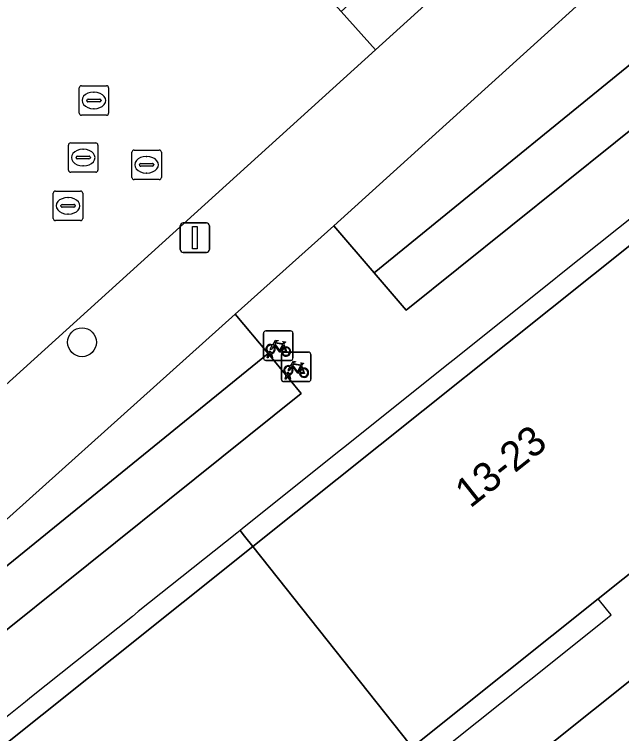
# Model space of a CAD drawing. Extents: x 159039 to 160102, y 381214 to 382524.
# Drawn here: x 159741.44 to 159762.05, y 381905.02 to 381929.42 of the extents above; entities that cross this region are included whole.
import ezdxf

# ---------------------------------------------------------------- set-up
doc = ezdxf.new("R2010")
doc.units = 0
for name, color, linetype in [('IMGEO_Boom', 7, 'Continuous'), ('IMGEO_Erf', 7, 'Continuous'), ('IMGEO_Fietsenrek', 7, 'Continuous'), ('IMGEO_Groenvoorziening', 7, 'Continuous'), ('IMGEO_Haag', 7, 'Continuous'), ('IMGEO_Lichtmast', 7, 'Continuous'), ('IMGEO_Pand', 7, 'Continuous'), ('IMGEO_Pand_nummerreeks', 7, 'Continuous'), ('IMGEO_Pand_overbouw', 7, 'Continuous'), ('IMGEO_Parkeervlak_open', 7, 'Continuous'), ('IMGEO_Rijbaan_lokaal_open', 7, 'Continuous'), ('IMGEO_Rioolput', 7, 'Continuous'), ('IMGEO_Voetpad_gesloten', 7, 'Continuous'), ('IMGEO_Voetpad_open', 7, 'Continuous')]:
    doc.layers.add(name, color=color, linetype=linetype)

msp = doc.modelspace()

# ---------------------------------------------------------------- linework, layer by layer
at = {"layer": 'IMGEO_Boom'}
msp.add_circle((159743.739, 381918.298), 0.489, dxfattribs=at)
at = {"layer": 'IMGEO_Erf'}
for points in [[(159789.077, 381927.157), (159787.852, 381928.261), (159785.87, 381928.33), (159784.585, 381927.333), (159784.177, 381927.017), (159784.649, 381926.423), (159784.538, 381926.335), (159784.414, 381926.237), (159783.938, 381926.836), (159783.51, 381927.374), (159777.229, 381922.357), (159775.555, 381921.02), (159769.335, 381916.051), (159769.774, 381915.501), (159770.368, 381914.758), (159770.259, 381914.669), (159770.16, 381914.588), (159769.567, 381915.336), (159769.136, 381915.881), (159762.934, 381910.93), (159761.262, 381909.595), (159755.029, 381904.618)], [(159742.264, 381890.796), (159784.932, 381924.842), (159788.392, 381924.64), (159815.494, 381899.569), (159823.805, 381908.533), (159823.613, 381908.713), (159823.456, 381908.86), (159816.602, 381901.46)]]:
    msp.add_lwpolyline(points, dxfattribs=at)
at = {"layer": 'IMGEO_Fietsenrek'}
for p, q in [((159749.973, 381918.683), (159750.814, 381918.683)), ((159750.814, 381918.683), (159749.973, 381918.683)), ((159749.898, 381917.758), (159749.898, 381918.599)), ((159749.898, 381918.599), (159749.898, 381917.758)), ((159750.898, 381918.608), (159750.898, 381917.767)), ((159750.898, 381917.767), (159750.898, 381918.608)), ((159750.585, 381918.232), (159750.621, 381918.137)), ((159750.025, 381917.767), (159750.064, 381917.927)), ((159750.094, 381917.915), (159750.059, 381917.767)), ((159750.136, 381917.939), (159750.135, 381917.943)), ((159750.177, 381917.767), (159750.143, 381917.909)), ((159750.167, 381917.95), (159750.168, 381917.943)), ((159750.175, 381917.913), (159750.21, 381917.767)), ((159750.58, 381917.963), (159751.421, 381917.963)), ((159751.421, 381917.963), (159750.58, 381917.963)), ((159751.505, 381917.888), (159751.505, 381917.047)), ((159751.505, 381917.047), (159751.505, 381917.888)), ((159750.823, 381917.683), (159749.982, 381917.683)), ((159749.982, 381917.683), (159750.823, 381917.683)), ((159750.059, 381917.767), (159750.025, 381917.767)), ((159750.21, 381917.767), (159750.177, 381917.767)), ((159750.505, 381917.038), (159750.505, 381917.879)), ((159750.505, 381917.879), (159750.505, 381917.038)), ((159751.192, 381917.512), (159751.228, 381917.417)), ((159750.632, 381917.047), (159750.671, 381917.207)), ((159750.701, 381917.195), (159750.666, 381917.047)), ((159750.743, 381917.219), (159750.742, 381917.223)), ((159750.784, 381917.047), (159750.75, 381917.189)), ((159750.774, 381917.23), (159750.775, 381917.223)), ((159750.782, 381917.193), (159750.817, 381917.047)), ((159751.43, 381916.963), (159750.589, 381916.963)), ((159750.589, 381916.963), (159751.43, 381916.963)), ((159750.666, 381917.047), (159750.632, 381917.047)), ((159750.817, 381917.047), (159750.784, 381917.047))]:
    msp.add_line(p, q, dxfattribs=at)
for points in [[(159750.232, 381918.157), (159750.18, 381918.067), (159750.14, 381918.042), (159750.141, 381918.089), (159750.196, 381918.183)], [(159750.211, 381918.209), (159750.306, 381918.373), (159750.392, 381918.359), (159750.394, 381918.35), (159750.338, 381918.339), (159750.311, 381918.294), (159750.567, 381918.253)], [(159750.507, 381917.965), (159750.457, 381917.965), (159750.266, 381918.216), (159750.247, 381918.184)], [(159750.554, 381918.228), (159750.297, 381918.269), (159750.28, 381918.24), (159750.447, 381918.02), (159750.554, 381918.228)], [(159750.602, 381918.13), (159750.572, 381918.207), (159750.463, 381917.989), (159750.506, 381917.989)], [(159750.567, 381918.253), (159750.592, 381918.302), (159750.586, 381918.306), (159750.563, 381918.31), (159750.551, 381918.317), (159750.55, 381918.32), (159750.552, 381918.325), (159750.647, 381918.31), (159750.649, 381918.3), (159750.639, 381918.287), (159750.627, 381918.281), (159750.613, 381918.287), (159750.585, 381918.232)], [(159750.536, 381917.989), (159750.656, 381917.988), (159750.612, 381918.102)], [(159750.632, 381918.109), (159750.687, 381917.964), (159750.537, 381917.964)], [(159750.818, 381917.489), (159750.913, 381917.653), (159750.999, 381917.639), (159751.001, 381917.63), (159750.945, 381917.619), (159750.918, 381917.574), (159751.174, 381917.533)], [(159750.839, 381917.437), (159750.787, 381917.347), (159750.747, 381917.322), (159750.748, 381917.369), (159750.803, 381917.463)], [(159751.114, 381917.245), (159751.064, 381917.245), (159750.873, 381917.496), (159750.854, 381917.464)], [(159751.161, 381917.508), (159750.904, 381917.549), (159750.887, 381917.52), (159751.054, 381917.3), (159751.161, 381917.508)], [(159751.209, 381917.41), (159751.179, 381917.487), (159751.07, 381917.269), (159751.113, 381917.269)], [(159751.174, 381917.533), (159751.199, 381917.582), (159751.193, 381917.586), (159751.17, 381917.59), (159751.158, 381917.597), (159751.157, 381917.6), (159751.159, 381917.605), (159751.254, 381917.59), (159751.256, 381917.58), (159751.246, 381917.567), (159751.234, 381917.561), (159751.22, 381917.567), (159751.192, 381917.512)], [(159751.143, 381917.269), (159751.263, 381917.268), (159751.219, 381917.382)], [(159751.239, 381917.389), (159751.294, 381917.244), (159751.144, 381917.244)]]:
    msp.add_lwpolyline(points, dxfattribs=at)
for centre, radius, start, end in [((159749.976, 381918.605), 0.0779, 92.4484, 184.2845), ((159749.976, 381918.605), 0.0779, 92.4484, 184.2845), ((159750.82, 381918.605), 0.0779, 2.4484, 94.2845), ((159750.82, 381918.605), 0.0779, 2.4484, 94.2845), ((159750.138, 381918.068), 0.159, 62.6766, 242.1369), ((159750.138, 381918.068), 0.129, 63.3192, 238.903), ((159750.138, 381918.068), 0.129, 283.6043, 43.4302), ((159750.138, 381918.068), 0.159, 283.5766, 46.6042), ((159750.665, 381917.984), 0.159, 113.3408, 178.3217), ((159750.665, 381917.984), 0.159, 187.0065, 105.7708), ((159750.118, 381917.939), 0.0499, 12.8025, 158.6934), ((159750.138, 381918.068), 0.159, 253.9967, 271.7867), ((159750.118, 381917.939), 0.0174, 12.8025, 163.4502), ((159750.138, 381918.068), 0.129, 253.415, 269.0204), ((159750.583, 381917.885), 0.0779, 92.4484, 184.2845), ((159750.583, 381917.885), 0.0779, 92.4484, 184.2845), ((159750.665, 381917.984), 0.129, 113.923, 177.9556), ((159750.665, 381917.984), 0.129, 188.6715, 104.5883), ((159751.427, 381917.885), 0.0779, 2.4484, 94.2845), ((159751.427, 381917.885), 0.0779, 2.4484, 94.2845), ((159749.976, 381917.761), 0.0779, 182.4484, 274.2845), ((159749.976, 381917.761), 0.0779, 182.4484, 274.2845), ((159750.82, 381917.761), 0.0779, 272.4484, 4.2845), ((159750.82, 381917.761), 0.0779, 272.4484, 4.2845), ((159750.745, 381917.348), 0.159, 62.6766, 242.1369), ((159750.745, 381917.348), 0.129, 63.3192, 238.903), ((159750.745, 381917.348), 0.129, 283.6043, 43.4302), ((159750.745, 381917.348), 0.159, 283.5766, 46.6042), ((159751.272, 381917.264), 0.159, 113.3408, 178.3217), ((159751.272, 381917.264), 0.159, 187.0065, 105.7708), ((159750.725, 381917.219), 0.0499, 12.8025, 158.6934), ((159750.745, 381917.348), 0.159, 253.9967, 271.7867), ((159750.725, 381917.219), 0.0174, 12.8025, 163.4502), ((159750.745, 381917.348), 0.129, 253.415, 269.0204), ((159751.272, 381917.264), 0.129, 113.923, 177.9556), ((159751.272, 381917.264), 0.129, 188.6715, 104.5883), ((159750.583, 381917.041), 0.0779, 182.4484, 274.2845), ((159750.583, 381917.041), 0.0779, 182.4484, 274.2845), ((159751.427, 381917.041), 0.0779, 272.4484, 4.2845), ((159751.427, 381917.041), 0.0779, 272.4484, 4.2845)]:
    msp.add_arc(centre, radius, start, end, dxfattribs=at)
at = {"layer": 'IMGEO_Groenvoorziening'}
for points in [[(159762.532, 381931.539), (159752.289, 381922.249), (159753.65, 381920.657), (159764.299, 381929.323)], [(159764.299, 381929.323), (159753.65, 381920.657), (159754.74, 381919.382), (159765.401, 381927.941)], [(159738.616, 381909.996), (159739.286, 381909.171), (159750.053, 381917.916), (159748.937, 381919.256)], [(159740.335, 381907.877), (159751.183, 381916.558), (159750.053, 381917.916), (159739.286, 381909.171)]]:
    msp.add_lwpolyline(points, close=True, dxfattribs=at)
at = {"layer": 'IMGEO_Haag'}
for points in [[(159764.299, 381929.323), (159753.65, 381920.657), (159754.74, 381919.382), (159765.401, 381927.941)], [(159740.335, 381907.877), (159751.183, 381916.558), (159750.053, 381917.916), (159739.286, 381909.171)]]:
    msp.add_lwpolyline(points, close=True, dxfattribs=at)
at = {"layer": 'IMGEO_Lichtmast'}
for p, q in [((159747.173, 381922.346), (159747.963, 381922.346)), ((159747.963, 381922.346), (159747.173, 381922.346)), ((159747.073, 381921.446), (159747.073, 381922.246)), ((159747.073, 381922.246), (159747.073, 381921.446)), ((159748.063, 381922.246), (159748.063, 381921.446)), ((159748.063, 381921.446), (159748.063, 381922.246)), ((159747.963, 381921.346), (159747.173, 381921.346)), ((159747.173, 381921.346), (159747.963, 381921.346))]:
    msp.add_line(p, q, dxfattribs=at)
msp.add_lwpolyline([(159747.493, 381922.221), (159747.643, 381922.221), (159747.643, 381921.471), (159747.493, 381921.471), (159747.493, 381922.221)], dxfattribs=at)
for centre, start, end in [((159747.173, 381922.246), 90, 180), ((159747.173, 381922.246), 90, 180), ((159747.963, 381922.246), 0, 90), ((159747.963, 381922.246), 360, 90), ((159747.173, 381921.446), 180, 270), ((159747.173, 381921.446), 180, 270), ((159747.963, 381921.446), 270, 0), ((159747.963, 381921.446), 270, 0)]:
    msp.add_arc(centre, 0.1, start, end, dxfattribs=at)
at = {"layer": 'IMGEO_Pand'}
for points in [[(159770.259, 381914.669), (159763.963, 381922.882), (159749.539, 381911.367), (159755.979, 381903.254), (159756.07, 381903.329), (159755.468, 381904.075), (159755.029, 381904.618), (159761.262, 381909.595), (159762.934, 381910.93), (159769.136, 381915.881), (159769.567, 381915.336), (159770.16, 381914.588)], [(159749.539, 381911.367), (159735.226, 381899.94), (159734.795, 381900.492), (159734.563, 381900.311), (159740.894, 381892.436), (159741.023, 381892.539), (159741.128, 381892.623), (159740.691, 381893.17), (159746.95, 381898.173), (159748.631, 381899.517), (159754.821, 381904.464), (159755.262, 381903.911), (159755.862, 381903.158), (159755.979, 381903.254)]]:
    msp.add_lwpolyline(points, close=True, dxfattribs=at)
at = {"layer": 'IMGEO_Pand_overbouw'}
for points in [[(159749.539, 381911.367), (159763.963, 381922.882), (159763.538, 381923.437), (159763.483, 381923.393), (159763.286, 381923.236), (159759.947, 381920.571), (159759.757, 381920.42), (159756.32, 381917.676), (159756.126, 381917.52), (159752.711, 381914.794), (159752.513, 381914.636), (159749.188, 381911.982), (159749.104, 381911.915), (159749.259, 381911.719)], [(159734.795, 381900.492), (159735.226, 381899.94), (159749.539, 381911.367), (159749.259, 381911.719), (159749.104, 381911.915), (159748.989, 381911.823), (159745.649, 381909.157), (159745.45, 381908.998), (159742.024, 381906.262), (159741.824, 381906.102), (159738.412, 381903.379), (159738.208, 381903.216)], [(159755.468, 381904.075), (159758.816, 381906.745), (159758.972, 381906.87), (159761.509, 381908.893), (159761.7, 381909.046), (159761.544, 381909.241), (159761.262, 381909.595), (159755.029, 381904.618)]]:
    msp.add_lwpolyline(points, close=True, dxfattribs=at)
at = {"layer": 'IMGEO_Parkeervlak_open'}
msp.add_lwpolyline([(159786.018, 381959.79), (159752.536, 381929.526), (159753.705, 381928.216), (159778.451, 381950.642), (159785.168, 381956.704)], dxfattribs=at)
at = {"layer": 'IMGEO_Rijbaan_lokaal_open'}
for points in [[(159753.705, 381928.216), (159752.536, 381929.526), (159749.634, 381932.728), (159749.377, 381932.989), (159747.891, 381931.632)], [(159735.964, 381920.728), (159734.581, 381919.43), (159734.748, 381919.266), (159737.651, 381916.094), (159738.848, 381914.771), (159753.705, 381928.216)]]:
    msp.add_lwpolyline(points, dxfattribs=at)
at = {"layer": 'IMGEO_Rioolput'}
for p, q in [((159743.642, 381926.077), (159743.642, 381926.929)), ((159743.717, 381927.003), (159744.569, 381927.003)), ((159744.643, 381926.929), (159744.643, 381926.077)), ((159744.13, 381926.783), (159744.155, 381926.783)), ((159743.901, 381926.497), (159743.901, 381926.509)), ((159744.339, 381926.46), (159743.941, 381926.46)), ((159743.944, 381926.546), (159744.342, 381926.546)), ((159744.385, 381926.509), (159744.385, 381926.497)), ((159744.153, 381926.223), (159744.128, 381926.223)), ((159744.569, 381926.003), (159743.717, 381926.003)), ((159743.279, 381924.14), (159743.279, 381924.992)), ((159743.354, 381925.066), (159744.206, 381925.066)), ((159744.28, 381924.992), (159744.28, 381924.14)), ((159743.767, 381924.846), (159743.792, 381924.846)), ((159745.431, 381923.895), (159745.431, 381924.747)), ((159745.506, 381924.821), (159746.358, 381924.821)), ((159746.432, 381924.747), (159746.432, 381923.895)), ((159743.538, 381924.56), (159743.538, 381924.572)), ((159743.976, 381924.523), (159743.578, 381924.523)), ((159743.581, 381924.609), (159743.979, 381924.609)), ((159744.022, 381924.572), (159744.022, 381924.56)), ((159745.919, 381924.601), (159745.944, 381924.601)), ((159743.79, 381924.286), (159743.765, 381924.286)), ((159745.69, 381924.315), (159745.69, 381924.327)), ((159746.128, 381924.278), (159745.73, 381924.278)), ((159745.733, 381924.364), (159746.131, 381924.364)), ((159746.174, 381924.327), (159746.174, 381924.315)), ((159744.206, 381924.066), (159743.354, 381924.066)), ((159745.942, 381924.041), (159745.917, 381924.041)), ((159746.358, 381923.821), (159745.506, 381923.821)), ((159742.765, 381922.502), (159742.765, 381923.354)), ((159742.84, 381923.428), (159743.692, 381923.428)), ((159743.766, 381923.354), (159743.766, 381922.502)), ((159743.253, 381923.208), (159743.278, 381923.208)), ((159743.024, 381922.922), (159743.024, 381922.934)), ((159743.462, 381922.885), (159743.064, 381922.885)), ((159743.067, 381922.971), (159743.465, 381922.971)), ((159743.508, 381922.934), (159743.508, 381922.922)), ((159743.276, 381922.648), (159743.251, 381922.648)), ((159743.692, 381922.428), (159742.84, 381922.428))]:
    msp.add_line(p, q, dxfattribs=at)
for points in [[(159743.642, 381926.077), (159743.642, 381926.929)], [(159743.717, 381927.003), (159744.569, 381927.003)], [(159744.643, 381926.929), (159744.643, 381926.077)], [(159744.569, 381926.003), (159743.717, 381926.003)], [(159743.279, 381924.14), (159743.279, 381924.992)], [(159743.354, 381925.066), (159744.206, 381925.066)], [(159744.28, 381924.992), (159744.28, 381924.14)], [(159745.431, 381923.895), (159745.431, 381924.747)], [(159745.506, 381924.821), (159746.358, 381924.821)], [(159746.432, 381924.747), (159746.432, 381923.895)], [(159744.206, 381924.066), (159743.354, 381924.066)], [(159746.358, 381923.821), (159745.506, 381923.821)], [(159742.765, 381922.502), (159742.765, 381923.354)], [(159742.84, 381923.428), (159743.692, 381923.428)], [(159743.766, 381923.354), (159743.766, 381922.502)], [(159743.692, 381922.428), (159742.84, 381922.428)]]:
    msp.add_lwpolyline(points, dxfattribs=at)
for centre, radius, start, end in [((159743.719, 381926.927), 0.0765, 91.552, 178.448), ((159743.719, 381926.927), 0.0765, 91.552, 178.448), ((159744.567, 381926.927), 0.0765, 1.552, 88.448), ((159744.567, 381926.927), 0.0765, 1.552, 88.448), ((159743.941, 381926.506), 0.0403, 85.8775, 175.7526), ((159743.938, 381926.496), 0.0366, 178.938, 274.7102), ((159744.342, 381926.503), 0.043, 264.8664, 352.4533), ((159744.346, 381926.508), 0.0386, 1.7309, 96.639), ((159743.719, 381926.079), 0.0765, 181.552, 268.448), ((159743.719, 381926.079), 0.0765, 181.552, 268.448), ((159744.567, 381926.079), 0.0765, 271.552, 358.448), ((159744.567, 381926.079), 0.0765, 271.552, 358.448), ((159743.356, 381924.99), 0.0765, 91.552, 178.448), ((159743.356, 381924.99), 0.0765, 91.552, 178.448), ((159744.204, 381924.99), 0.0765, 1.552, 88.448), ((159744.204, 381924.99), 0.0765, 1.552, 88.448), ((159745.508, 381924.745), 0.0765, 91.552, 178.448), ((159745.508, 381924.745), 0.0765, 91.552, 178.448), ((159746.356, 381924.745), 0.0765, 1.552, 88.448), ((159746.356, 381924.745), 0.0765, 1.552, 88.448), ((159743.578, 381924.569), 0.0403, 85.8775, 175.7526), ((159743.575, 381924.559), 0.0366, 178.938, 274.7102), ((159743.979, 381924.566), 0.043, 264.8664, 352.4533), ((159743.983, 381924.571), 0.0386, 1.7309, 96.639), ((159745.73, 381924.324), 0.0403, 85.8775, 175.7526), ((159745.727, 381924.314), 0.0366, 178.938, 274.7102), ((159746.131, 381924.321), 0.043, 264.8664, 352.4533), ((159746.135, 381924.326), 0.0386, 1.7309, 96.639), ((159743.356, 381924.142), 0.0765, 181.552, 268.448), ((159743.356, 381924.142), 0.0765, 181.552, 268.448), ((159744.204, 381924.142), 0.0765, 271.552, 358.448), ((159744.204, 381924.142), 0.0765, 271.552, 358.448), ((159745.508, 381923.897), 0.0765, 181.552, 268.448), ((159745.508, 381923.897), 0.0765, 181.552, 268.448), ((159746.356, 381923.897), 0.0765, 271.552, 358.448), ((159746.356, 381923.897), 0.0765, 271.552, 358.448), ((159742.842, 381923.352), 0.0765, 91.552, 178.448), ((159742.842, 381923.352), 0.0765, 91.552, 178.448), ((159743.69, 381923.352), 0.0765, 1.552, 88.448), ((159743.69, 381923.352), 0.0765, 1.552, 88.448), ((159743.064, 381922.931), 0.0403, 85.8775, 175.7526), ((159743.061, 381922.921), 0.0366, 178.938, 274.7102), ((159743.465, 381922.928), 0.043, 264.8664, 352.4533), ((159743.469, 381922.933), 0.0386, 1.7309, 96.639), ((159742.842, 381922.504), 0.0765, 181.552, 268.448), ((159742.842, 381922.504), 0.0765, 181.552, 268.448), ((159743.69, 381922.504), 0.0765, 271.552, 358.448), ((159743.69, 381922.504), 0.0765, 271.552, 358.448)]:
    msp.add_arc(centre, radius, start, end, dxfattribs=at)
for centre, major_axis, ratio, start_param, end_param in [((159744.129, 381926.503), (-0.387, 0.002), 0.722429, 4.712389, 7.853982), ((159744.154, 381926.503), (-0.39, 0.002), 0.717154, 1.570796, 4.712389), ((159743.766, 381924.566), (-0.387, 0.002), 0.722429, 4.712389, 7.853982), ((159743.791, 381924.566), (-0.39, 0.002), 0.717154, 1.570796, 4.712389), ((159745.918, 381924.321), (-0.387, 0.002), 0.722429, 4.712389, 7.853982), ((159745.943, 381924.321), (-0.39, 0.002), 0.717154, 1.570796, 4.712389), ((159743.252, 381922.928), (-0.387, 0.002), 0.722429, 4.712389, 7.853982), ((159743.277, 381922.928), (-0.39, 0.002), 0.717154, 1.570796, 4.712389)]:
    msp.add_ellipse(centre, major_axis=major_axis, ratio=ratio, start_param=start_param, end_param=end_param, dxfattribs=at)
at = {"layer": 'IMGEO_Voetpad_gesloten'}
msp.add_lwpolyline([(159788.392, 381924.64), (159784.932, 381924.842), (159742.264, 381890.796), (159743.32, 381889.426), (159748.154, 381893.269), (159749.542, 381894.374), (159762.408, 381904.732), (159763.792, 381905.872), (159776.675, 381916.182), (159778.072, 381917.327), (159783.504, 381921.685), (159785.428, 381922.753)], dxfattribs=at)
at = {"layer": 'IMGEO_Voetpad_open'}
for points in [[(159725.903, 381898.13), (159729.499, 381901.679), (159735.282, 381906.952), (159738.616, 381909.996), (159748.937, 381919.256), (159752.289, 381922.249), (159762.532, 381931.539), (159765.876, 381934.557), (159779.75, 381947.105), (159781.515, 381948.718), (159790.978, 381957.239)], [(159785.168, 381956.704), (159778.451, 381950.642), (159753.705, 381928.216), (159738.848, 381914.771), (159731.211, 381907.839)], [(159792.293, 381938.975), (159781.515, 381948.718), (159779.75, 381947.105), (159783.111, 381944.037), (159784.253, 381942.995), (159768.978, 381930.733), (159767.935, 381932.02), (159765.876, 381934.557), (159762.532, 381931.539), (159764.299, 381929.323), (159765.401, 381927.941), (159754.74, 381919.382), (159753.65, 381920.657), (159752.289, 381922.249), (159748.937, 381919.256), (159750.053, 381917.916), (159751.183, 381916.558), (159740.335, 381907.877), (159739.286, 381909.171), (159738.616, 381909.996), (159735.282, 381906.952), (159736.807, 381905.056), (159731.419, 381900.793)], [(159735.226, 381899.94), (159749.539, 381911.367), (159763.963, 381922.882), (159778.111, 381934.176), (159777.66, 381934.711), (159777.771, 381934.801), (159777.888, 381934.895), (159778.695, 381933.918), (159783.845, 381937.912), (159784.503, 381936.989), (159785.776, 381936.926), (159785.852, 381938.242), (159785.928, 381939.536), (159786.682, 381940.119), (159787.927, 381940.084), (159788.637, 381939.448), (159788.482, 381936.794), (159789.796, 381936.73)]]:
    msp.add_lwpolyline(points, dxfattribs=at)

# ---------------------------------------------------------------- texts
at = {"layer": 'IMGEO_Pand_nummerreeks'}
msp.add_text('13-23', height=1, rotation=38.4448, dxfattribs=at).set_placement((159756.913, 381912.646))

doc.saveas('drawing.dxf')
